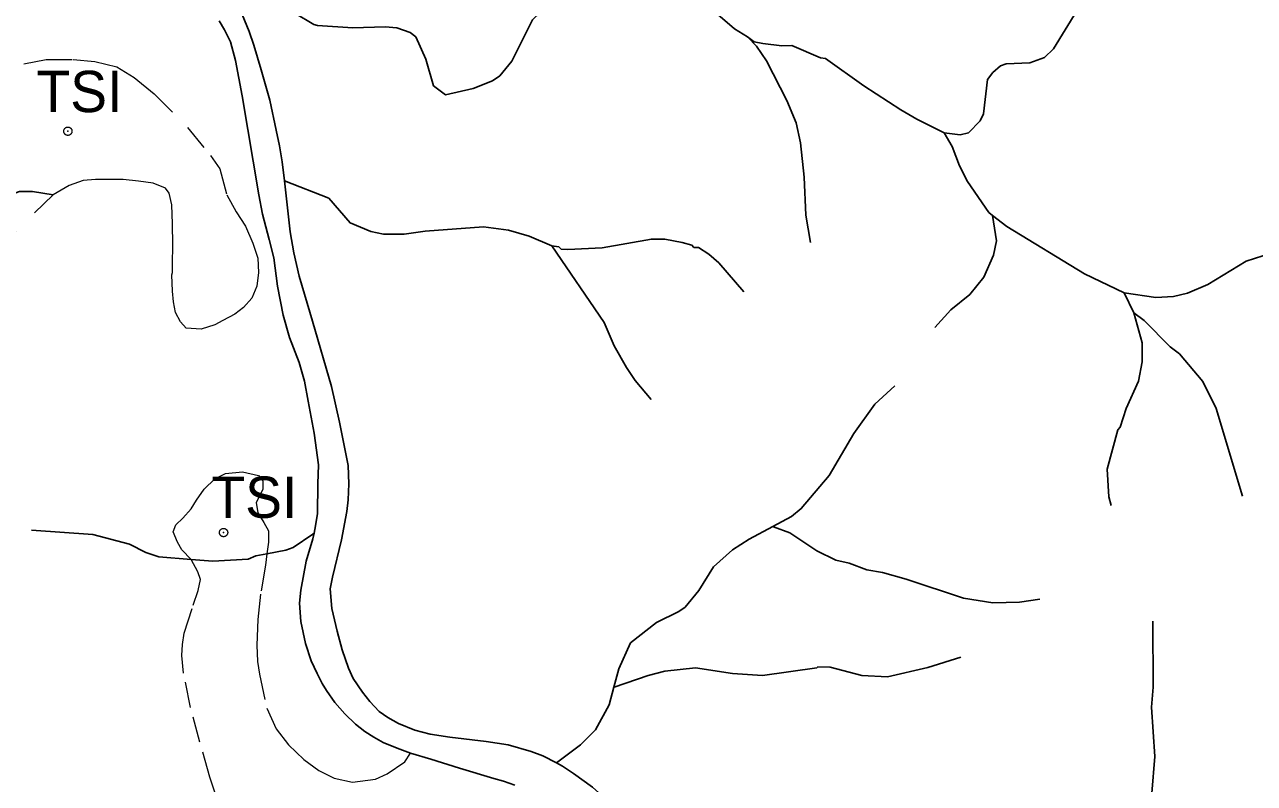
# Model space of a CAD drawing. Extents: x 393 to 446.6, y 8175.5 to 8231.
# Drawn here: x 433.427 to 438.184, y 8207.524 to 8210.46 of the extents above; entities that cross this region are included whole.
import ezdxf

# ---------------------------------------------------------------- set-up
doc = ezdxf.new("R2010")
doc.units = 0
doc.header["$LTSCALE"] = 0.064
doc.header["$PDMODE"] = 32
doc.header["$PDSIZE"] = 0.032
doc.linetypes.add('LONG_DASHED', pattern=[7.5, 6, -1.5])
doc.linetypes.add('SHORT_DASHED', pattern=[2.7, 1.5, -1.2])
for name, color, linetype, lineweight in [('2', 7, 'Continuous', 25), ('21', 7, 'SHORT_DASHED', 13), ('7', 7, 'Continuous', 25), ('9', 7, 'LONG_DASHED', 25)]:
    doc.layers.add(name, color=color, linetype=linetype, lineweight=lineweight)
doc.layers.add('61', color=7, linetype='Continuous')

msp = doc.modelspace()

# ---------------------------------------------------------------- linework, layer by layer
at = {"layer": '2'}
for points in [[(434.4317, 8209.856), (434.4231, 8209.9299), (434.4132, 8209.991), (434.3999, 8210.0522), (434.3751, 8210.1679), (434.3421, 8210.2853), (434.314, 8210.3812), (434.2958, 8210.4341), (434.2776, 8210.4771), (434.2594, 8210.5217), (434.2264, 8210.5796), (434.1668, 8210.6523), (434.165, 8210.6541)], [(434.5463, 8208.492), (434.5518, 8208.5208), (434.56, 8208.568), (434.5616, 8208.6835), (434.5632, 8208.7568), (434.547, 8208.8788), (434.5242, 8209.0025), (434.5095, 8209.0806), (434.4884, 8209.1523), (434.4509, 8209.2499), (434.4265, 8209.3362), (434.4054, 8209.4485), (434.3907, 8209.5575), (434.3728, 8209.6292), (434.3468, 8209.7268), (434.3321, 8209.8017), (434.2686, 8210.1842), (434.2426, 8210.3209), (434.2231, 8210.3941), (434.2003, 8210.4397), (434.1791, 8210.4755)], [(435.4845, 8207.6037), (435.4316, 8207.6302), (435.3869, 8207.6467), (435.2977, 8207.6732), (435.2117, 8207.6864), (435.0712, 8207.7029), (434.9951, 8207.7145), (434.9356, 8207.7294), (434.8728, 8207.7558), (434.8314, 8207.779), (434.7984, 8207.8021), (434.762, 8207.8402), (434.7339, 8207.8765), (434.6975, 8207.9294), (434.6793, 8207.9691), (434.6545, 8208.0402), (434.6364, 8208.1129), (434.6149, 8208.2006), (434.6083, 8208.2766), (434.6182, 8208.3213), (434.6529, 8208.4667), (434.6727, 8208.5759), (434.6777, 8208.6205), (434.681, 8208.6833), (434.6777, 8208.7544), (434.6446, 8208.9214), (434.6132, 8209.0603), (434.5405, 8209.3132), (434.4892, 8209.4868), (434.4677, 8209.5777), (434.4545, 8209.6587), (434.4317, 8209.856)], [(434.9197, 8207.6402), (434.8676, 8207.6597), (434.8139, 8207.6825), (434.7781, 8207.7021), (434.7423, 8207.7249), (434.7065, 8207.7525), (434.6658, 8207.7932), (434.6267, 8207.8372), (434.5942, 8207.8827), (434.5779, 8207.9104), (434.5584, 8207.9495), (434.5356, 8207.9983), (434.5128, 8208.065), (434.4949, 8208.1497), (434.49, 8208.2213), (434.4949, 8208.2717), (434.516, 8208.384), (434.5421, 8208.4703), (434.5463, 8208.492)], [(435.3233, 8207.5165), (435.2794, 8207.5328), (435.242, 8207.5426), (435.1085, 8207.5832), (434.9978, 8207.6174), (434.9197, 8207.6402)], [(435.827, 8207.2097), (435.8267, 8207.2169), (435.8184, 8207.2549), (435.8102, 8207.2731), (435.7854, 8207.3276), (435.7606, 8207.3706), (435.7374, 8207.4054), (435.6961, 8207.445), (435.6234, 8207.5095), (435.5506, 8207.5624), (435.5076, 8207.5905), (435.4845, 8207.6037)]]:
    msp.add_lwpolyline(points, dxfattribs=at)
at = {"layer": '21'}
for points in [[(433.423, 8210.3085), (433.51, 8210.3254), (433.6139, 8210.3254), (433.6985, 8210.3182), (433.7831, 8210.2964), (433.8508, 8210.2553), (433.9281, 8210.1925), (434.0562, 8210.062), (434.1457, 8209.9532), (434.1819, 8209.9025), (434.2085, 8209.8009), (434.2448, 8209.7357), (434.281, 8209.6801), (434.31, 8209.6148), (434.3293, 8209.5568), (434.3318, 8209.5012), (434.3245, 8209.4481), (434.3052, 8209.4022), (434.2738, 8209.3659), (434.2399, 8209.3393), (434.194, 8209.3151), (434.1626, 8209.2982), (434.1094, 8209.2813), (434.0514, 8209.2861), (434.0296, 8209.3103), (434.0103, 8209.3466), (434.0031, 8209.3877), (433.9982, 8209.4287), (433.9958, 8209.4916), (433.9982, 8209.5012), (433.9982, 8209.5327), (434.0006, 8209.6076), (433.9982, 8209.6898), (433.9958, 8209.7623), (433.9861, 8209.8082), (433.9716, 8209.8275), (433.9233, 8209.8469), (433.8677, 8209.8541), (433.8073, 8209.8614), (433.7469, 8209.8614), (433.7009, 8209.8614), (433.6526, 8209.8565), (433.5994, 8209.8372), (433.5366, 8209.8009)], [(433.5366, 8209.8009), (433.3239, 8209.5955), (433.133, 8209.436), (433.0725, 8209.3804), (433.0194, 8209.3079), (432.9251, 8209.1532), (432.8913, 8209.0952), (432.8744, 8209.0227), (432.8744, 8208.9309), (432.8889, 8208.839), (432.9203, 8208.7834), (432.9638, 8208.7351), (433.017, 8208.6819), (433.0967, 8208.5997), (433.1571, 8208.5103), (433.1813, 8208.4426), (433.1958, 8208.329), (433.1958, 8208.2348), (433.1966, 8208.2027), (433.2285, 8207.9938), (433.2169, 8207.928), (433.2203, 8207.865), (433.1749, 8207.8546), (433.0959, 8207.853)], [(434.0712, 8208.3902), (434.0348, 8208.4271), (434.0178, 8208.4567), (434.0009, 8208.497), (434.0115, 8208.5245), (434.039, 8208.5499), (434.0708, 8208.5859), (434.092, 8208.6198), (434.1216, 8208.6622), (434.1619, 8208.7025), (434.2043, 8208.7236), (434.2699, 8208.73), (434.3314, 8208.7152), (434.3483, 8208.694), (434.3483, 8208.6622), (434.3335, 8208.6326), (434.3229, 8208.6114), (434.3292, 8208.5711), (434.3525, 8208.533), (434.3695, 8208.5012), (434.3695, 8208.4567), (434.3642, 8208.4126)], [(434.108, 8206.9067), (434.1471, 8206.959), (434.1767, 8207.031), (434.1873, 8207.1073), (434.1894, 8207.1941), (434.1894, 8207.3255), (434.181, 8207.4166), (434.1682, 8207.4738), (434.1428, 8207.5479), (434.1047, 8207.6835), (434.0687, 8207.8169), (434.0411, 8207.9504), (434.0348, 8208.0182), (434.0369, 8208.0606), (434.0433, 8208.1051), (434.0793, 8208.2131), (434.0983, 8208.2703), (434.1068, 8208.3127), (434.0962, 8208.3423), (434.0712, 8208.3902)], [(434.3642, 8208.4126), (434.3589, 8208.3677), (434.3398, 8208.2555), (434.3292, 8208.158), (434.325, 8208.0584), (434.3271, 8207.9949), (434.3356, 8207.9462), (434.3631, 8207.8148), (434.3992, 8207.7343), (434.4479, 8207.6729), (434.5072, 8207.6157), (434.5644, 8207.5733), (434.6237, 8207.5437), (434.6957, 8207.5288), (434.7847, 8207.5394), (434.8292, 8207.5606), (434.897, 8207.6072), (434.9197, 8207.6402)]]:
    msp.add_lwpolyline(points, dxfattribs=at)
for p in [(433.594, 8210.0477), (434.1963, 8208.4944)]:
    msp.add_point(p, dxfattribs=at)
at = {"layer": '7'}
for points in [[(435.4665, 8209.6038), (435.3782, 8209.6417), (435.2991, 8209.6643), (435.2022, 8209.6772), (434.9762, 8209.661), (434.8954, 8209.6498), (434.8147, 8209.6498), (434.7662, 8209.6594), (434.6855, 8209.6933), (434.6031, 8209.7887), (434.4317, 8209.856)], [(436.2088, 8209.426), (436.1129, 8209.5383), (436.0742, 8209.5722), (436.0338, 8209.5981), (436.016, 8209.5981), (436.008, 8209.6062), (435.9709, 8209.6175), (435.903, 8209.6304), (435.8514, 8209.6304), (435.6608, 8209.5964), (435.5284, 8209.59), (435.5026, 8209.5916), (435.4929, 8209.5997), (435.4665, 8209.6038)], [(435.8505, 8209.0099), (435.7884, 8209.083), (435.7545, 8209.133), (435.7076, 8209.217), (435.6689, 8209.3074), (435.4665, 8209.6038)], [(436.7938, 8209.0628), (436.7152, 8208.9909), (436.6345, 8208.8779), (436.5392, 8208.7148), (436.431, 8208.5872), (436.3939, 8208.5565), (436.3214, 8208.5181)], [(436.3214, 8208.5181), (436.2292, 8208.4693), (436.1646, 8208.4273), (436.0919, 8208.3612), (436.0354, 8208.2707), (435.9822, 8208.2061), (435.9579, 8208.1883), (435.8707, 8208.1464), (435.7706, 8208.0672), (435.7254, 8207.9672), (435.7063, 8207.896)], [(437.3546, 8208.2363), (437.2756, 8208.2255), (437.1723, 8208.2223), (437.0592, 8208.24), (436.8364, 8208.3143), (436.746, 8208.3401), (436.6846, 8208.3498), (436.6168, 8208.3757), (436.5651, 8208.387), (436.4908, 8208.4241), (436.3875, 8208.4935), (436.3242, 8208.5171), (436.3214, 8208.5181)], [(433.4532, 8208.5033), (433.6908, 8208.4871), (433.8329, 8208.4499), (433.8958, 8208.4176), (433.9459, 8208.3999), (434.0712, 8208.3902)], [(434.3642, 8208.4126), (434.4368, 8208.4257), (434.4659, 8208.437), (434.5416, 8208.4888), (434.5463, 8208.492)], [(434.0712, 8208.3902), (434.1542, 8208.3838), (434.2915, 8208.3918), (434.3205, 8208.4047), (434.3642, 8208.4126)], [(437.7919, 8208.1513), (437.7923, 8207.8961), (437.7859, 8207.8186), (437.7988, 8207.6281), (437.7875, 8207.486), (437.8122, 8207.3346)], [(437.0488, 8208.0116), (436.9204, 8207.972), (436.7653, 8207.9365), (436.6652, 8207.9413), (436.5425, 8207.9736), (436.4957, 8207.9752), (436.4908, 8207.9704), (436.2809, 8207.9413), (436.1646, 8207.9494), (436.0225, 8207.9704), (435.903, 8207.9574), (435.8385, 8207.9413), (435.7074, 8207.8964), (435.7063, 8207.896)], [(435.7063, 8207.896), (435.6882, 8207.8283), (435.635, 8207.7314), (435.5768, 8207.6732), (435.4845, 8207.6037)]]:
    msp.add_lwpolyline(points, dxfattribs=at)
at = {"layer": '9'}
msp.add_line((437.7182, 8209.3452), (437.6802, 8209.4224), dxfattribs=at)
for points in [[(435.4924, 8210.5563), (435.4514, 8210.5364), (435.3911, 8210.4782), (435.312, 8210.3183), (435.2652, 8210.2617), (435.2361, 8210.2424), (435.1618, 8210.2133), (435.0553, 8210.1891), (435.0084, 8210.223), (434.9794, 8210.3264), (434.9406, 8210.4135), (434.918, 8210.4297), (434.8663, 8210.4475), (434.8211, 8210.4523), (434.6968, 8210.4475), (434.5595, 8210.4571), (434.545, 8210.4604), (434.4723, 8210.504), (434.4432, 8210.5476), (434.4319, 8210.5847), (434.4578, 8210.7026), (434.4517, 8210.7405)], [(436.2227, 8210.4135), (436.1727, 8210.4443), (436.1081, 8210.4991), (436.0629, 8210.525), (435.9741, 8210.5492), (435.9402, 8210.5515)], [(437.4968, 8210.5137), (437.4064, 8210.3668), (437.3725, 8210.3328), (437.316, 8210.3118), (437.2239, 8210.3086), (437.2013, 8210.3005), (437.1722, 8210.2747), (437.1513, 8210.2473), (437.1367, 8210.1148), (437.1238, 8210.0874), (437.0786, 8210.0421), (437.0463, 8210.0341), (436.9842, 8210.042)], [(436.9842, 8210.042), (436.8784, 8210.0938), (436.817, 8210.131), (436.6733, 8210.223), (436.5247, 8210.3296), (436.5053, 8210.3312), (436.3948, 8210.3792), (436.3562, 8210.378), (436.2825, 8210.3873), (436.2486, 8210.3943), (436.2227, 8210.4135)], [(436.4672, 8209.6174), (436.4488, 8209.7232), (436.4423, 8209.8693), (436.4276, 8210.003), (436.4119, 8210.0796), (436.3758, 8210.167), (436.2969, 8210.3196), (436.2581, 8210.3763), (436.2227, 8210.4135)], [(437.1713, 8209.7218), (437.1572, 8209.7328), (437.0749, 8209.8532), (437.0432, 8209.9134), (437.0149, 8209.9882), (436.9842, 8210.042)], [(433.5366, 8209.8009), (433.457, 8209.8149), (433.4283, 8209.8149), (433.4068, 8209.8149), (433.3751, 8209.8026), (433.3198, 8209.776), (433.2758, 8209.7464), (433.24, 8209.7146), (433.2052, 8209.687), (433.1438, 8209.6512), (433.0701, 8209.6123), (433.0097, 8209.5795), (432.9719, 8209.556), (432.936, 8209.5232), (432.8941, 8209.4874), (432.8664, 8209.4721), (432.8378, 8209.4506), (432.8132, 8209.4414), (432.7436, 8209.4322), (432.7184, 8209.4342), (432.6935, 8209.4363), (432.6515, 8209.4465), (432.6249, 8209.4752), (432.5813, 8209.515)], [(436.9485, 8209.2877), (437.0099, 8209.357), (437.0839, 8209.4163), (437.1378, 8209.4828), (437.1754, 8209.5675), (437.1867, 8209.6229), (437.1713, 8209.7218)], [(437.6802, 8209.4224), (437.5275, 8209.4962), (437.2269, 8209.6785), (437.1713, 8209.7218)], [(438.775, 8209.3969), (438.6407, 8209.4941), (438.5738, 8209.5317), (438.4674, 8209.5785), (438.419, 8209.5868), (438.3478, 8209.5867), (438.2489, 8209.5754), (438.1528, 8209.5449), (438.0034, 8209.4548), (437.9248, 8209.4206), (437.8717, 8209.4079), (437.8026, 8209.4046), (437.6802, 8209.4224)], [(437.6306, 8208.5989), (437.6207, 8208.6321), (437.6148, 8208.7393), (437.6553, 8208.8914), (437.6645, 8208.9027), (437.6885, 8208.9751), (437.7353, 8209.08), (437.7503, 8209.1548), (437.7501, 8209.2282), (437.7182, 8209.3452)], [(438.1387, 8208.6352), (438.0361, 8208.9746), (437.9846, 8209.0791), (437.894, 8209.1862), (437.8578, 8209.2128), (437.7579, 8209.3148), (437.7182, 8209.3452)]]:
    msp.add_lwpolyline(points, dxfattribs=at)

# ---------------------------------------------------------------- texts
at = {"layer": '61'}
for p in [(433.4722, 8210.1216), (434.149, 8208.5512)]:
    msp.add_text('TSI', height=0.16, dxfattribs=at).set_placement(p)

doc.saveas('drawing.dxf')
